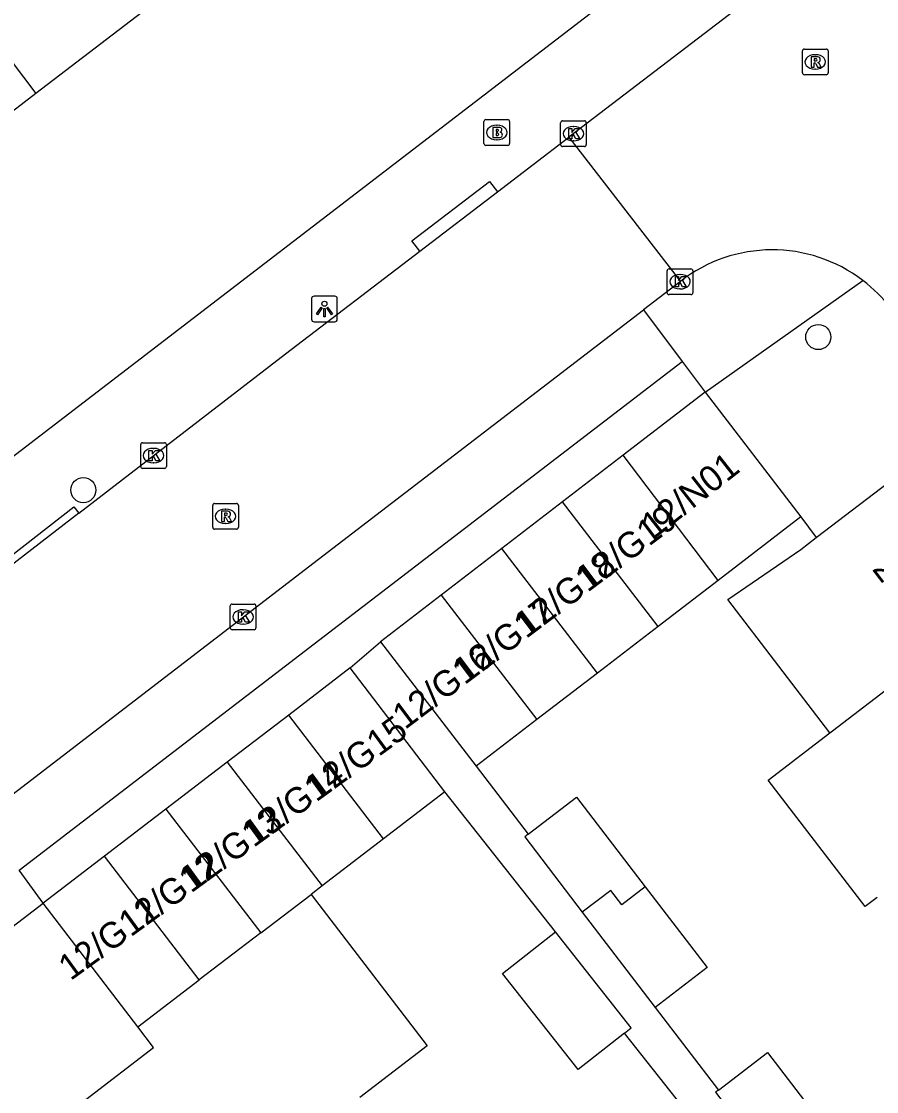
# Model space of a CAD drawing. Extents: x 159353 to 160616, y 385893 to 387321.
# Drawn here: x 159828.79 to 159862.06, y 386877.57 to 386919.2 of the extents above; entities that cross this region are included whole.
import ezdxf

# ---------------------------------------------------------------- set-up
doc = ezdxf.new("R2010")
doc.units = 0
for name, color, linetype in [('IMGEO_Boom', 7, 'Continuous'), ('IMGEO_Brandkraan', 7, 'Continuous'), ('IMGEO_Kolk', 7, 'Continuous'), ('IMGEO_Lichtpunt', 7, 'Continuous'), ('IMGEO_Pand', 7, 'Continuous'), ('IMGEO_Pand_nummerreeks', 7, 'Continuous'), ('IMGEO_Rijbaan_lokaal_open', 7, 'Continuous'), ('IMGEO_Rioolput', 7, 'Continuous'), ('IMGEO_Voetpad_open', 7, 'Continuous')]:
    doc.layers.add(name, color=color, linetype=linetype)

msp = doc.modelspace()

# ---------------------------------------------------------------- linework, layer by layer
at = {"layer": 'IMGEO_Boom'}
for centre in [(159859.79, 386906.923), (159831.197, 386900.969)]:
    msp.add_circle(centre, 0.489, dxfattribs=at)
at = {"layer": 'IMGEO_Brandkraan'}
for p, q in [((159846.781, 386914.454), (159846.781, 386915.306)), ((159846.856, 386915.38), (159847.708, 386915.38)), ((159847.269, 386915.16), (159847.294, 386915.16)), ((159847.782, 386915.306), (159847.782, 386914.454)), ((159847.292, 386914.6), (159847.267, 386914.6)), ((159847.708, 386914.38), (159846.856, 386914.38))]:
    msp.add_line(p, q, dxfattribs=at)
for points in [[(159846.781, 386914.454), (159846.781, 386915.306)], [(159846.856, 386915.38), (159847.708, 386915.38)], [(159847.129, 386915.08), (159847.129, 386914.68), (159847.342, 386914.68)], [(159847.36, 386915.08), (159847.129, 386915.08)], [(159847.308, 386914.999), (159847.254, 386914.999), (159847.254, 386914.923)], [(159847.782, 386915.306), (159847.782, 386914.454)], [(159847.254, 386914.923), (159847.307, 386914.923)], [(159847.316, 386914.847), (159847.254, 386914.847), (159847.254, 386914.766)], [(159847.254, 386914.766), (159847.316, 386914.766)], [(159847.708, 386914.38), (159846.856, 386914.38)]]:
    msp.add_lwpolyline(points, dxfattribs=at)
for centre, radius, start, end in [((159846.858, 386915.304), 0.0765, 91.552, 178.448), ((159846.858, 386915.304), 0.0765, 91.552, 178.448), ((159847.309, 386914.961), 0.0379, 267.8285, 90.9355), ((159847.364, 386914.935), 0.145, 59.4692, 91.5367), ((159847.389, 386914.982), 0.0922, 285.5137, 58.1501), ((159847.706, 386915.304), 0.0765, 1.552, 88.448), ((159847.706, 386915.304), 0.0765, 1.552, 88.448), ((159847.317, 386914.806), 0.0404, 269.8759, 90.5077), ((159847.348, 386914.931), 0.251, 268.6676, 293.5347), ((159847.394, 386914.79), 0.105, 301.3115, 78.989), ((159846.858, 386914.456), 0.0765, 181.552, 268.448), ((159846.858, 386914.456), 0.0765, 181.552, 268.448), ((159847.706, 386914.456), 0.0765, 271.552, 358.448), ((159847.706, 386914.456), 0.0765, 271.552, 358.448)]:
    msp.add_arc(centre, radius, start, end, dxfattribs=at)
for centre, major_axis, ratio, start_param, end_param in [((159847.268, 386914.88), (-0.387, 0.002), 0.722429, 4.712389, 7.853982), ((159847.293, 386914.88), (-0.39, 0.002), 0.717154, 1.570796, 4.712389)]:
    msp.add_ellipse(centre, major_axis=major_axis, ratio=ratio, start_param=start_param, end_param=end_param, dxfattribs=at)
at = {"layer": 'IMGEO_Kolk'}
for p, q in [((159849.762, 386914.407), (159849.762, 386915.259)), ((159849.837, 386915.333), (159850.689, 386915.333)), ((159850.25, 386915.113), (159850.275, 386915.113)), ((159850.763, 386915.259), (159850.763, 386914.407)), ((159850.689, 386914.333), (159849.837, 386914.333)), ((159850.273, 386914.553), (159850.248, 386914.553)), ((159853.984, 386909.575), (159854.836, 386909.575)), ((159853.909, 386908.649), (159853.909, 386909.501)), ((159854.397, 386909.355), (159854.422, 386909.355)), ((159854.91, 386909.501), (159854.91, 386908.649)), ((159854.42, 386908.795), (159854.395, 386908.795)), ((159854.836, 386908.575), (159853.984, 386908.575)), ((159833.429, 386901.887), (159833.429, 386902.739)), ((159833.504, 386902.813), (159834.356, 386902.813)), ((159833.917, 386902.593), (159833.942, 386902.593)), ((159834.43, 386902.739), (159834.43, 386901.887)), ((159834.356, 386901.813), (159833.504, 386901.813)), ((159833.94, 386902.033), (159833.915, 386902.033)), ((159836.912, 386895.609), (159836.912, 386896.461)), ((159836.987, 386896.535), (159837.839, 386896.535)), ((159837.4, 386896.315), (159837.425, 386896.315)), ((159837.913, 386896.461), (159837.913, 386895.609)), ((159837.839, 386895.535), (159836.987, 386895.535)), ((159837.423, 386895.755), (159837.398, 386895.755))]:
    msp.add_line(p, q, dxfattribs=at)
for points in [[(159849.762, 386914.407), (159849.762, 386915.259)], [(159849.837, 386915.333), (159850.689, 386915.333)], [(159850.083, 386915.033), (159850.206, 386915.033), (159850.206, 386914.882), (159850.336, 386915.033), (159850.5, 386915.033), (159850.354, 386914.882), (159850.507, 386914.633), (159850.355, 386914.633), (159850.27, 386914.797), (159850.206, 386914.73), (159850.206, 386914.633), (159850.083, 386914.633), (159850.083, 386915.033)], [(159850.763, 386915.259), (159850.763, 386914.407)], [(159850.689, 386914.333), (159849.837, 386914.333)], [(159853.984, 386909.575), (159854.836, 386909.575)], [(159853.909, 386908.649), (159853.909, 386909.501)], [(159854.23, 386909.275), (159854.353, 386909.275), (159854.353, 386909.124), (159854.483, 386909.275), (159854.647, 386909.275), (159854.501, 386909.124), (159854.654, 386908.875), (159854.502, 386908.875), (159854.417, 386909.039), (159854.353, 386908.972), (159854.353, 386908.875), (159854.23, 386908.875), (159854.23, 386909.275)], [(159854.91, 386909.501), (159854.91, 386908.649)], [(159854.836, 386908.575), (159853.984, 386908.575)], [(159833.429, 386901.887), (159833.429, 386902.739)], [(159833.504, 386902.813), (159834.356, 386902.813)], [(159833.75, 386902.513), (159833.873, 386902.513), (159833.873, 386902.362), (159834.003, 386902.513), (159834.167, 386902.513), (159834.021, 386902.362), (159834.174, 386902.113), (159834.022, 386902.113), (159833.937, 386902.277), (159833.873, 386902.21), (159833.873, 386902.113), (159833.75, 386902.113), (159833.75, 386902.513)], [(159834.43, 386902.739), (159834.43, 386901.887)], [(159834.356, 386901.813), (159833.504, 386901.813)], [(159836.912, 386895.609), (159836.912, 386896.461)], [(159836.987, 386896.535), (159837.839, 386896.535)], [(159837.913, 386896.461), (159837.913, 386895.609)], [(159837.233, 386896.235), (159837.356, 386896.235), (159837.356, 386896.084), (159837.486, 386896.235), (159837.65, 386896.235), (159837.504, 386896.084), (159837.657, 386895.835), (159837.505, 386895.835), (159837.42, 386895.999), (159837.356, 386895.932), (159837.356, 386895.835), (159837.233, 386895.835), (159837.233, 386896.235)], [(159837.839, 386895.535), (159836.987, 386895.535)]]:
    msp.add_lwpolyline(points, dxfattribs=at)
for centre, start, end in [((159849.839, 386915.257), 91.552, 178.448), ((159849.839, 386915.257), 91.552, 178.448), ((159850.687, 386915.257), 1.552, 88.448), ((159850.687, 386915.257), 1.552, 88.448), ((159849.839, 386914.409), 181.552, 268.448), ((159849.839, 386914.409), 181.552, 268.448), ((159850.687, 386914.409), 271.552, 358.448), ((159850.687, 386914.409), 271.552, 358.448), ((159853.986, 386909.499), 91.552, 178.448), ((159853.986, 386909.499), 91.552, 178.448), ((159854.834, 386909.499), 1.552, 88.448), ((159854.834, 386909.499), 1.552, 88.448), ((159853.986, 386908.651), 181.552, 268.448), ((159853.986, 386908.651), 181.552, 268.448), ((159854.834, 386908.651), 271.552, 358.448), ((159854.834, 386908.651), 271.552, 358.448), ((159833.506, 386902.737), 91.552, 178.448), ((159833.506, 386902.737), 91.552, 178.448), ((159834.354, 386902.737), 1.552, 88.448), ((159834.354, 386902.737), 1.552, 88.448), ((159833.506, 386901.889), 181.552, 268.448), ((159833.506, 386901.889), 181.552, 268.448), ((159834.354, 386901.889), 271.552, 358.448), ((159834.354, 386901.889), 271.552, 358.448), ((159836.989, 386896.459), 91.552, 178.448), ((159836.989, 386896.459), 91.552, 178.448), ((159837.837, 386896.459), 1.552, 88.448), ((159837.837, 386896.459), 1.552, 88.448), ((159836.989, 386895.611), 181.552, 268.448), ((159836.989, 386895.611), 181.552, 268.448), ((159837.837, 386895.611), 271.552, 358.448), ((159837.837, 386895.611), 271.552, 358.448)]:
    msp.add_arc(centre, 0.0765, start, end, dxfattribs=at)
for centre, major_axis, ratio, start_param, end_param in [((159850.249, 386914.833), (-0.387, 0.002), 0.722429, 4.712389, 7.853982), ((159850.274, 386914.833), (-0.39, 0.002), 0.717154, 1.570796, 4.712389), ((159854.396, 386909.075), (-0.387, 0.002), 0.722429, 4.712389, 7.853982), ((159854.421, 386909.075), (-0.39, 0.002), 0.717154, 1.570796, 4.712389), ((159833.916, 386902.313), (-0.387, 0.002), 0.722429, 4.712389, 7.853982), ((159833.941, 386902.313), (-0.39, 0.002), 0.717154, 1.570796, 4.712389), ((159837.399, 386896.035), (-0.387, 0.002), 0.722429, 4.712389, 7.853982), ((159837.424, 386896.035), (-0.39, 0.002), 0.717154, 1.570796, 4.712389)]:
    msp.add_ellipse(centre, major_axis=major_axis, ratio=ratio, start_param=start_param, end_param=end_param, dxfattribs=at)
at = {"layer": 'IMGEO_Lichtpunt'}
for p, q in [((159840.078, 386908.419), (159840.078, 386907.612)), ((159840.078, 386908.419), (159840.078, 386907.612)), ((159840.98, 386908.514), (159840.172, 386908.514)), ((159840.98, 386908.514), (159840.172, 386908.514)), ((159841.074, 386907.612), (159841.074, 386908.419)), ((159841.074, 386907.612), (159841.074, 386908.419)), ((159840.172, 386907.518), (159840.98, 386907.518)), ((159840.172, 386907.518), (159840.98, 386907.518))]:
    msp.add_line(p, q, dxfattribs=at)
for points in [[(159840.452, 386908.083), (159840.491, 386908.055), (159840.303, 386907.793), (159840.265, 386907.82), (159840.452, 386908.083)], [(159840.554, 386908.035), (159840.601, 386908.035), (159840.601, 386907.713), (159840.554, 386907.713), (159840.554, 386908.035)], [(159840.664, 386908.055), (159840.702, 386908.082), (159840.889, 386907.82), (159840.85, 386907.792), (159840.664, 386908.055)]]:
    msp.add_lwpolyline(points, dxfattribs=at)
msp.add_circle((159840.577, 386908.217), 0.0994, dxfattribs=at)
for centre, start, end in [((159840.172, 386908.419), 90, 180), ((159840.172, 386908.419), 90, 180), ((159840.98, 386908.419), 0, 90), ((159840.98, 386908.419), 0, 90), ((159840.172, 386907.612), 180, 270), ((159840.172, 386907.612), 180, 270), ((159840.98, 386907.612), 270, 0), ((159840.98, 386907.612), 270, 360)]:
    msp.add_arc(centre, 0.0946, start, end, dxfattribs=at)
at = {"layer": 'IMGEO_Pand'}
for points in [[(159824.458, 386922.861), (159829.349, 386916.394)], [(159834.401, 386920.276), (159829.349, 386916.394)], [(159829.349, 386916.394), (159824.296, 386912.512)], [(159855.391, 386904.773), (159852.201, 386902.324)], [(159855.391, 386904.773), (159859.112, 386899.927)], [(159852.201, 386902.324), (159849.84, 386900.511)], [(159855.895, 386897.457), (159852.201, 386902.324)], [(159859.711, 386899.12), (159863.073, 386901.695)], [(159849.84, 386900.511), (159847.479, 386898.698)], [(159853.561, 386895.665), (159849.84, 386900.511)], [(159859.112, 386899.927), (159855.895, 386897.457)], [(159860.238, 386891.525), (159856.272, 386896.716), (159859.104, 386898.655), (159859.711, 386899.12)], [(159847.479, 386898.698), (159845.118, 386896.885)], [(159851.2, 386893.852), (159847.479, 386898.698)], [(159855.895, 386897.457), (159853.561, 386895.665)], [(159845.118, 386896.885), (159842.757, 386895.072)], [(159845.118, 386896.885), (159848.839, 386892.039)], [(159860.238, 386891.525), (159860.338, 386891.601), (159866.935, 386896.652)], [(159853.561, 386895.665), (159851.2, 386893.852)], [(159842.757, 386895.072), (159846.478, 386890.226)], [(159841.576, 386894.049), (159839.187, 386892.22)], [(159845.264, 386889.231), (159841.576, 386894.049)], [(159851.2, 386893.852), (159848.839, 386892.039)], [(159839.187, 386892.22), (159836.798, 386890.392)], [(159842.875, 386887.402), (159839.187, 386892.22)], [(159848.839, 386892.039), (159846.478, 386890.226)], [(159862.079, 386885.126), (159861.612, 386884.768), (159857.843, 386889.69), (159860.238, 386891.525)], [(159836.798, 386890.392), (159834.41, 386888.563)], [(159836.798, 386890.392), (159840.487, 386885.574)], [(159845.264, 386889.231), (159842.875, 386887.402)], [(159848.502, 386887.582), (159850.388, 386889.025), (159853.056, 386885.538)], [(159834.41, 386888.563), (159832.021, 386886.735)], [(159834.41, 386888.563), (159838.097, 386883.747)], [(159848.502, 386887.582), (159848.368, 386887.479), (159850.608, 386884.551)], [(159842.875, 386887.402), (159840.487, 386885.574)], [(159832.021, 386886.735), (159829.632, 386884.906)], [(159835.707, 386881.918), (159832.021, 386886.735)], [(159840.487, 386885.574), (159840.056, 386885.244)], [(159853.056, 386885.538), (159852.144, 386884.842), (159851.719, 386885.398), (159850.608, 386884.551)], [(159853.056, 386885.538), (159855.462, 386882.395), (159853.441, 386880.848)], [(159838.097, 386883.747), (159840.056, 386885.244)], [(159840.056, 386885.244), (159844.573, 386879.345), (159841.958, 386877.344)], [(159833.319, 386880.09), (159829.632, 386884.906)], [(159850.608, 386884.551), (159853.441, 386880.848)], [(159852.249, 386879.846), (159850.453, 386878.432), (159847.51, 386882.171), (159849.56, 386883.786)], [(159852.249, 386879.846), (159852.504, 386880.047), (159849.56, 386883.786)], [(159838.097, 386883.747), (159837.29, 386883.13), (159835.707, 386881.918)], [(159833.319, 386880.09), (159835.707, 386881.918)], [(159835.169, 386872.229), (159831.298, 386877.265), (159833.932, 386879.29), (159833.319, 386880.09)], [(159855.902, 386877.633), (159857.815, 386879.097), (159860.483, 386875.61)], [(159855.902, 386877.633), (159855.795, 386877.551), (159858.036, 386874.621)]]:
    msp.add_lwpolyline(points, dxfattribs=at)
at = {"layer": 'IMGEO_Rijbaan_lokaal_open'}
for points in [[(159862.036, 386923.833), (159850.09, 386914.701)], [(159847.304, 386912.571), (159850.09, 386914.701)], [(159850.09, 386914.701), (159854.423, 386909.085)], [(159844.285, 386910.263), (159847.304, 386912.571)], [(159831.028, 386900.075), (159839.06, 386906.269), (159844.285, 386910.263)], [(159854.423, 386909.085), (159852.991, 386907.986)], [(159827.222, 386888.213), (159840.35, 386898.288), (159852.991, 386907.986)], [(159831.028, 386900.075), (159828.049, 386897.777)]]:
    msp.add_lwpolyline(points, dxfattribs=at)
for centre, radius, start, end in [((159857.999, 386904.508), 5.808, 52.5961, 128.0008), ((159857.996, 386904.506), 5.812, 37.5167, 52.5896)]:
    msp.add_arc(centre, radius, start, end, dxfattribs=at)
at = {"layer": 'IMGEO_Rioolput'}
for p, q in [((159859.172, 386917.201), (159859.172, 386918.053)), ((159859.247, 386918.127), (159860.099, 386918.127)), ((159859.66, 386917.907), (159859.685, 386917.907)), ((159860.173, 386918.053), (159860.173, 386917.201)), ((159860.099, 386917.127), (159859.247, 386917.127)), ((159859.683, 386917.347), (159859.658, 386917.347)), ((159836.304, 386900.449), (159837.156, 386900.449)), ((159836.229, 386899.523), (159836.229, 386900.375)), ((159836.717, 386900.229), (159836.742, 386900.229)), ((159837.23, 386900.375), (159837.23, 386899.523)), ((159836.74, 386899.669), (159836.715, 386899.669)), ((159837.156, 386899.449), (159836.304, 386899.449))]:
    msp.add_line(p, q, dxfattribs=at)
for points in [[(159859.172, 386917.201), (159859.172, 386918.053)], [(159859.247, 386918.127), (159860.099, 386918.127)], [(159860.173, 386918.053), (159860.173, 386917.201)], [(159859.761, 386917.825), (159859.509, 386917.827), (159859.509, 386917.427)], [(159859.509, 386917.427), (159859.633, 386917.427), (159859.633, 386917.589), (159859.644, 386917.589)], [(159859.687, 386917.746), (159859.633, 386917.746), (159859.633, 386917.665)], [(159859.633, 386917.665), (159859.685, 386917.665)], [(159859.691, 386917.56), (159859.762, 386917.427), (159859.902, 386917.427), (159859.837, 386917.553)], [(159860.099, 386917.127), (159859.247, 386917.127)], [(159836.304, 386900.449), (159837.156, 386900.449)], [(159836.229, 386899.523), (159836.229, 386900.375)], [(159836.818, 386900.147), (159836.566, 386900.149), (159836.566, 386899.749)], [(159836.744, 386900.068), (159836.69, 386900.068), (159836.69, 386899.987)], [(159837.23, 386900.375), (159837.23, 386899.523)], [(159836.566, 386899.749), (159836.69, 386899.749), (159836.69, 386899.911), (159836.701, 386899.911)], [(159836.69, 386899.987), (159836.742, 386899.987)], [(159836.748, 386899.882), (159836.819, 386899.749), (159836.959, 386899.749), (159836.894, 386899.875)], [(159837.156, 386899.449), (159836.304, 386899.449)]]:
    msp.add_lwpolyline(points, dxfattribs=at)
for centre, radius, start, end in [((159859.249, 386918.051), 0.0765, 91.552, 178.448), ((159859.249, 386918.051), 0.0765, 91.552, 178.448), ((159860.097, 386918.051), 0.0765, 1.552, 88.448), ((159860.097, 386918.051), 0.0765, 1.552, 88.448), ((159859.643, 386917.536), 0.0533, 26.0293, 88.6989), ((159859.669, 386917.854), 0.19, 274.7715, 282.9687), ((159859.693, 386917.65), 0.0964, 77.0061, 93.1865), ((159859.707, 386917.707), 0.0378, 276.6634, 79.6772), ((159859.76, 386917.715), 0.109, 350.3612, 89.416), ((159859.758, 386917.715), 0.112, 277.5842, 350.9817), ((159859.742, 386917.5), 0.108, 29.5134, 73.7905), ((159859.249, 386917.203), 0.0765, 181.552, 268.448), ((159859.249, 386917.203), 0.0765, 181.552, 268.448), ((159860.097, 386917.203), 0.0765, 271.552, 358.448), ((159860.097, 386917.203), 0.0765, 271.552, 358.448), ((159836.306, 386900.373), 0.0765, 91.552, 178.448), ((159836.306, 386900.373), 0.0765, 91.552, 178.448), ((159837.154, 386900.373), 0.0765, 1.552, 88.448), ((159837.154, 386900.373), 0.0765, 1.552, 88.448), ((159836.75, 386899.972), 0.0964, 77.0061, 93.1865), ((159836.764, 386900.029), 0.0378, 276.6634, 79.6772), ((159836.817, 386900.037), 0.109, 350.3612, 89.416), ((159836.815, 386900.037), 0.112, 277.5842, 350.9817), ((159836.7, 386899.858), 0.0533, 26.0293, 88.6989), ((159836.726, 386900.176), 0.19, 274.7715, 282.9687), ((159836.799, 386899.822), 0.108, 29.5134, 73.7905), ((159836.306, 386899.525), 0.0765, 181.552, 268.448), ((159836.306, 386899.525), 0.0765, 181.552, 268.448), ((159837.154, 386899.525), 0.0765, 271.552, 358.448), ((159837.154, 386899.525), 0.0765, 271.552, 358.448)]:
    msp.add_arc(centre, radius, start, end, dxfattribs=at)
for centre, major_axis, ratio, start_param, end_param in [((159859.659, 386917.627), (-0.387, 0.002), 0.722429, 4.712389, 7.853982), ((159859.684, 386917.627), (-0.39, 0.002), 0.717154, 1.570796, 4.712389), ((159836.716, 386899.949), (-0.387, 0.002), 0.722429, 4.712389, 7.853982), ((159836.741, 386899.949), (-0.39, 0.002), 0.717154, 1.570796, 4.712389)]:
    msp.add_ellipse(centre, major_axis=major_axis, ratio=ratio, start_param=start_param, end_param=end_param, dxfattribs=at)
at = {"layer": 'IMGEO_Voetpad_open'}
for points in [[(159767.092, 386855.2), (159860.725, 386927.055)], [(159844.285, 386910.263), (159843.982, 386910.66), (159847.001, 386912.968), (159847.304, 386912.571)], [(159855.391, 386904.773), (159861.527, 386909.122)], [(159852.991, 386907.986), (159854.5, 386905.966)], [(159828.7, 386886.185), (159854.5, 386905.966)], [(159854.5, 386905.966), (159855.391, 386904.773)], [(159828.049, 386897.777), (159827.863, 386898.016), (159830.825, 386900.323), (159831.028, 386900.075)], [(159859.112, 386899.927), (159859.711, 386899.12)], [(159841.576, 386894.049), (159842.757, 386895.072)], [(159846.478, 386890.226), (159848.502, 386887.582)], [(159849.56, 386883.786), (159845.264, 386889.231)], [(159829.632, 386884.906), (159828.7, 386886.185)], [(159822.908, 386879.759), (159829.632, 386884.906)], [(159853.441, 386880.848), (159855.902, 386877.633)], [(159854.696, 386876.739), (159852.249, 386879.846)]]:
    msp.add_lwpolyline(points, dxfattribs=at)

# ---------------------------------------------------------------- texts
at = {"layer": 'IMGEO_Pand_nummerreeks'}
for s, rotation, p in [('12/N01', 38.0816, (159853.409, 386899.06)), ('12/G19', 36.9235, (159850.884, 386897.021)), ('12/G18', 36.9235, (159848.497, 386895.228)), ('27', 307.444, (159861.857, 386897.888)), ('12/G17', 36.9235, (159846.103, 386893.428)), ('12/G16', 36.9235, (159843.711, 386891.631)), ('12/G15', 36.0274, (159840.343, 386888.877)), ('12/G14', 36.0274, (159837.91, 386887.108)), ('12/G13', 36.0274, (159835.477, 386885.339)), ('12/G12', 36.0274, (159833.039, 386883.565)), ('12/G11', 36.0274, (159830.701, 386881.864))]:
    msp.add_text(s, height=1, rotation=rotation, dxfattribs=at).set_placement(p)

doc.saveas('drawing.dxf')
